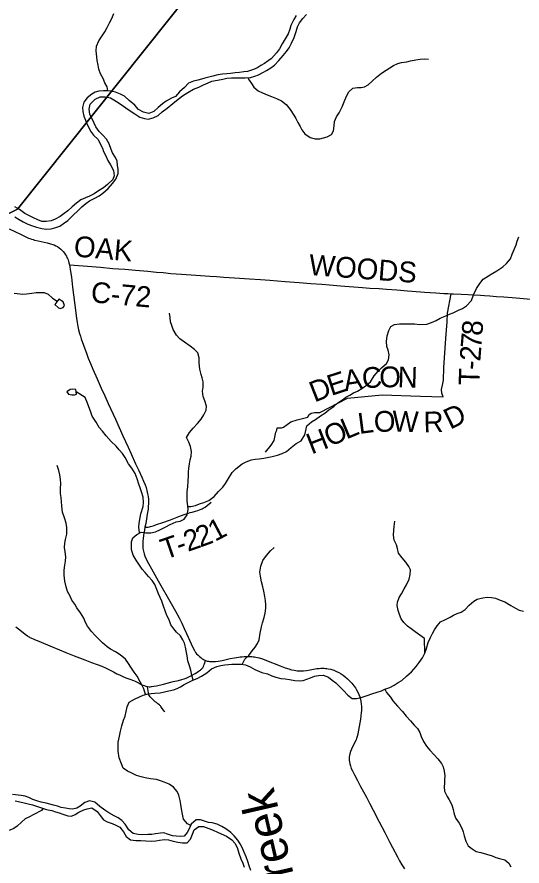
# Model space of a CAD drawing. Extents: x 1451455 to 1749751, y 218250 to 574981.
# Drawn here: x 1615029 to 1622321, y 302693 to 314948 of the extents above; entities that cross this region are included whole.
import ezdxf

# ---------------------------------------------------------------- set-up
doc = ezdxf.new("R2010")
doc.units = 0
for name, color, linetype in [('GM_X_County_Road', 7, 'Continuous'), ('GM_X_County_Road_Text', 7, 'Continuous'), ('GM_X_Minor_Lake', 7, 'Continuous'), ('GM_X_Minor_River', 7, 'Continuous'), ('GM_X_Minor_River_Text', 7, 'Continuous'), ('GM_X_State_Route', 7, 'Continuous'), ('GM_X_Township', 7, 'Continuous'), ('GM_X_Township_Road', 7, 'Continuous'), ('GM_X_Township_Road_Text', 7, 'Continuous')]:
    doc.layers.add(name, color=color, linetype=linetype)

msp = doc.modelspace()

# ---------------------------------------------------------------- linework, layer by layer
at = {"layer": 'GM_X_County_Road'}
for points in [[(1615786, 311372), (1615853, 311366), (1616049, 311351), (1616235, 311335), (1616412, 311320), (1616494, 311314), (1616585, 311306), (1616738, 311294), (1616918, 311277), (1617045, 311266), (1617140, 311258), (1617251, 311248), (1617405, 311236), (1617611, 311220), (1617811, 311207), (1617912, 311200), (1618014, 311194), (1618171, 311184), (1618386, 311170), (1618543, 311158), (1618681, 311148), (1618903, 311131), (1619102, 311116), (1619272, 311103), (1619432, 311090), (1619543, 311082), (1619700, 311069), (1620017, 311044), (1620122, 311036), (1620256, 311027), (1620364, 311020), (1620514, 311009), (1620668, 310997), (1620736, 310992), (1620913, 310978), (1621076, 310966), (1621191, 310959), (1621250, 310956), (1621297, 310954), (1621332, 310952), (1621443, 310946), (1621541, 310941), (1621619, 310937), (1621721, 310931), (1621780, 310927), (1621858, 310923), (1621950, 310916), (1622057, 310908), (1622237, 310892), (1622449, 310873)], [(1615012, 306144), (1615070, 306101), (1615147, 306041), (1615181, 306014), (1615192, 306007), (1615203, 306000), (1615216, 305993), (1615231, 305985), (1615270, 305969), (1615378, 305923), (1615504, 305870), (1615644, 305813), (1615735, 305776), (1615854, 305729), (1615933, 305698), (1616007, 305670), (1616105, 305633), (1616188, 305601), (1616252, 305576), (1616315, 305548), (1616363, 305526), (1616421, 305496), (1616473, 305468), (1616508, 305451), (1616546, 305434), (1616600, 305411), (1616658, 305389), (1616710, 305370), (1616737, 305359), (1616763, 305347), (1616791, 305332), (1616816, 305318), (1616832, 305310), (1616844, 305304), (1616864, 305297), (1616890, 305289), (1616915, 305283)], [(1616915, 305283), (1616938, 305281), (1616955, 305281), (1616972, 305282), (1617003, 305287), (1617041, 305294), (1617143, 305318), (1617251, 305347), (1617283, 305355), (1617360, 305372), (1617407, 305384), (1617444, 305396), (1617472, 305406), (1617508, 305422), (1617548, 305443), (1617602, 305473), (1617641, 305497), (1617666, 305513), (1617677, 305521), (1617685, 305528), (1617691, 305533), (1617698, 305540), (1617705, 305548), (1617711, 305556), (1617716, 305565), (1617720, 305574), (1617728, 305591), (1617736, 305613), (1617753, 305660)]]:
    msp.add_lwpolyline(points, dxfattribs=at)
at = {"layer": 'GM_X_Minor_Lake'}
for points in [[(1615577, 310799), (1615628, 310749), (1615652, 310741), (1615696, 310756), (1615713, 310784), (1615695, 310838), (1615632, 310875)], [(1615632, 310875), (1615577, 310799)], [(1615879, 309572), (1615835, 309575), (1615797, 309571), (1615751, 309538), (1615774, 309503), (1615822, 309495), (1615858, 309496), (1615887, 309502)], [(1615887, 309502), (1615879, 309572)]]:
    msp.add_lwpolyline(points, dxfattribs=at)
at = {"layer": 'GM_X_Minor_River'}
for points in [[(1615589, 311909), (1615648, 311930), (1615702, 311966), (1615765, 312013), (1615838, 312089), (1615906, 312150), (1615967, 312209), (1616022, 312257), (1616076, 312294), (1616151, 312332), (1616217, 312369), (1616269, 312406), (1616346, 312474), (1616409, 312543), (1616458, 312605), (1616489, 312690), (1616490, 312750), (1616482, 312805), (1616475, 312869), (1616453, 312921), (1616406, 312986), (1616389, 313036), (1616358, 313116), (1616320, 313187), (1616269, 313244), (1616217, 313296), (1616166, 313365), (1616143, 313415), (1616080, 313544), (1616069, 313618), (1616084, 313688), (1616157, 313764), (1616229, 313795), (1616301, 313798), (1616377, 313779), (1616429, 313753), (1616504, 313704), (1616568, 313663), (1616633, 313614), (1616731, 313551), (1616804, 313504), (1616868, 313483), (1616922, 313475), (1616996, 313494), (1617065, 313527), (1617127, 313577), (1617198, 313632), (1617277, 313701), (1617331, 313743), (1617418, 313808), (1617495, 313859), (1617579, 313904), (1617656, 313934), (1617724, 313967), (1617787, 313996), (1617843, 314020), (1617925, 314037), (1618003, 314052), (1618058, 314063), (1618126, 314071), (1618202, 314068), (1618262, 314069), (1618324, 314068), (1618402, 314076), (1618464, 314093), (1618515, 314112), (1618579, 314146), (1618631, 314175), (1618696, 314215), (1618746, 314252), (1618809, 314320), (1618874, 314393), (1618919, 314449), (1618959, 314504), (1618992, 314572), (1619029, 314650), (1619058, 314739), (1619079, 314805), (1619107, 314865), (1619154, 314925), (1619209, 314984)], [(1619059, 314972), (1619028, 314914), (1618985, 314826), (1618966, 314773), (1618942, 314703), (1618899, 314631), (1618858, 314559), (1618819, 314488), (1618776, 314430), (1618705, 314347), (1618655, 314313), (1618604, 314278), (1618552, 314246), (1618492, 314211), (1618427, 314186), (1618357, 314162), (1618303, 314155), (1618243, 314147), (1618181, 314140), (1618112, 314131), (1618060, 314129), (1617994, 314122), (1617930, 314113), (1617858, 314096), (1617800, 314078), (1617741, 314063), (1617691, 314053), (1617639, 314038), (1617577, 314021), (1617506, 313991), (1617448, 313932), (1617377, 313866), (1617316, 313799), (1617262, 313778), (1617183, 313732), (1617131, 313693), (1617066, 313644), (1617003, 313584), (1616931, 313553), (1616855, 313576), (1616785, 313613), (1616730, 313673), (1616651, 313744), (1616581, 313803), (1616522, 313836), (1616452, 313861), (1616388, 313877), (1616336, 313882), (1616280, 313882), (1616212, 313877), (1616160, 313862), (1616109, 313836), (1616041, 313779), (1615996, 313717), (1615975, 313641), (1615980, 313583), (1615996, 313519), (1616019, 313457), (1616039, 313404), (1616064, 313352), (1616091, 313298), (1616133, 313241), (1616200, 313178), (1616231, 313118), (1616263, 313055), (1616280, 313005), (1616306, 312953), (1616341, 312878), (1616380, 312816), (1616423, 312731), (1616432, 312655), (1616414, 312601), (1616335, 312528), (1616276, 312484), (1616208, 312441), (1616143, 312396), (1616075, 312360)], [(1616340, 313881), (1616331, 313942), (1616295, 313998), (1616272, 314061), (1616237, 314129), (1616212, 314196), (1616200, 314254), (1616187, 314320), (1616180, 314374), (1616171, 314459), (1616175, 314525), (1616210, 314602), (1616251, 314662), (1616298, 314736), (1616330, 314795), (1616365, 314863), (1616398, 314927), (1616429, 314999)], [(1618364, 314072), (1618380, 314038), (1618413, 313987), (1618450, 313937), (1618512, 313884), (1618576, 313853), (1618643, 313825), (1618703, 313800), (1618775, 313773), (1618847, 313736), (1618914, 313687), (1618973, 313615), (1619026, 313532), (1619056, 313482), (1619085, 313427), (1619117, 313369), (1619144, 313318), (1619183, 313262), (1619263, 313211), (1619335, 313190), (1619403, 313191), (1619453, 313205), (1619507, 313218), (1619572, 313254), (1619600, 313307), (1619609, 313377), (1619612, 313441), (1619641, 313505), (1619679, 313563), (1619724, 313653), (1619751, 313722), (1619786, 313806), (1619821, 313868), (1619877, 313921), (1619944, 313931), (1619996, 313932), (1620046, 313941), (1620100, 313971), (1620159, 314020), (1620218, 314080), (1620292, 314137), (1620357, 314182), (1620466, 314249), (1620528, 314277), (1620582, 314292), (1620658, 314303), (1620709, 314317), (1620789, 314330), (1620851, 314339), (1620907, 314345), (1620969, 314338)], [(1616075, 312360), (1616017, 312339), (1615950, 312310), (1615886, 312260), (1615827, 312207), (1615764, 312151), (1615712, 312112), (1615653, 312069), (1615579, 312029), (1615522, 312006), (1615450, 311995), (1615386, 311995), (1615332, 312018), (1615267, 312047), (1615199, 312081), (1615141, 312114), (1615064, 312167), (1615000, 312210)], [(1614999, 312064), (1615062, 312025), (1615118, 311990), (1615186, 311957), (1615253, 311933), (1615311, 311914), (1615387, 311893), (1615455, 311886), (1615523, 311890), (1615589, 311909)], [(1617497, 307880), (1617538, 307880), (1617604, 307897), (1617664, 307920), (1617726, 307940), (1617801, 307971), (1617874, 308028), (1617938, 308100), (1617999, 308163), (1618040, 308215), (1618081, 308288), (1618138, 308374), (1618190, 308425), (1618279, 308497), (1618336, 308528), (1618414, 308555), (1618470, 308565), (1618526, 308570), (1618594, 308581), (1618665, 308594), (1618715, 308606), (1618789, 308623), (1618859, 308646), (1618920, 308678), (1618986, 308733), (1619061, 308794), (1619130, 308832), (1619183, 308915), (1619199, 308981), (1619216, 309049), (1619279, 309105), (1619341, 309140), (1619412, 309193), (1619472, 309231), (1619531, 309276), (1619604, 309327), (1619662, 309377), (1619727, 309424), (1619777, 309460), (1619834, 309489), (1619888, 309521), (1619946, 309548), (1620009, 309585), (1620077, 309633), (1620134, 309682), (1620185, 309768), (1620242, 309837), (1620294, 309885), (1620363, 309946), (1620394, 309998), (1620403, 310074), (1620387, 310140), (1620370, 310192), (1620363, 310266), (1620376, 310348), (1620399, 310422), (1620429, 310480), (1620482, 310510), (1620554, 310519), (1620638, 310518), (1620700, 310521), (1620768, 310518), (1620840, 310510), (1620948, 310514), (1621016, 310536), (1621083, 310569), (1621139, 310599), (1621189, 310618), (1621272, 310659), (1621326, 310679), (1621405, 310714), (1621461, 310739), (1621521, 310777), (1621590, 310858), (1621621, 310938), (1621664, 311027), (1621713, 311099), (1621760, 311165), (1621835, 311212), (1621897, 311249), (1621957, 311283), (1622042, 311342), (1622095, 311389), (1622154, 311459), (1622180, 311525), (1622207, 311592), (1622238, 311658), (1622253, 311710), (1622277, 311776)], [(1614988, 310964), (1615114, 310949), (1615168, 310952), (1615244, 310963), (1615307, 310973), (1615361, 310972), (1615423, 310969), (1615480, 310949), (1615540, 310890), (1615610, 310845)], [(1617573, 305375), (1617554, 305446), (1617539, 305518), (1617522, 305583), (1617498, 305653), (1617485, 305727), (1617470, 305798), (1617461, 305854), (1617449, 305910), (1617422, 305960), (1617390, 306015), (1617331, 306067), (1617292, 306118), (1617250, 306176), (1617225, 306247), (1617194, 306311), (1617143, 306444), (1617118, 306514), (1617094, 306569), (1617073, 306621), (1617046, 306683), (1617017, 306758), (1616981, 306812), (1616928, 306873), (1616878, 306928), (1616837, 306978), (1616790, 307051), (1616752, 307107), (1616707, 307182), (1616684, 307260), (1616681, 307314), (1616683, 307374), (1616702, 307430), (1616758, 307480), (1616823, 307513), (1616889, 307502), (1616963, 307501), (1617031, 307519), (1617102, 307550), (1617178, 307587), (1617240, 307623), (1617327, 307660), (1617383, 307673), (1617445, 307700), (1617488, 307760), (1617501, 307840), (1617496, 307894), (1617488, 307958), (1617485, 308039), (1617488, 308099), (1617495, 308167), (1617502, 308255), (1617505, 308327), (1617507, 308381), (1617512, 308431), (1617521, 308497), (1617531, 308557), (1617542, 308611), (1617549, 308677), (1617533, 308747), (1617508, 308809), (1617477, 308880), (1617518, 308950), (1617574, 309015), (1617635, 309082), (1617688, 309144), (1617725, 309204), (1617759, 309275), (1617764, 309329), (1617739, 309410), (1617716, 309472), (1617706, 309546), (1617717, 309606), (1617718, 309682), (1617703, 309739), (1617687, 309789), (1617668, 309865), (1617661, 309955), (1617658, 310026), (1617639, 310100), (1617593, 310150), (1617530, 310199), (1617446, 310254), (1617379, 310301), (1617331, 310354), (1617284, 310438), (1617263, 310495), (1617247, 310549), (1617240, 310609), (1617233, 310675)], [(1616799, 307501), (1616786, 307583), (1616792, 307643), (1616807, 307723), (1616818, 307775), (1616851, 307883), (1616856, 307941), (1616849, 308019), (1616827, 308094), (1616808, 308152), (1616789, 308204), (1616765, 308283), (1616736, 308361), (1616687, 308434), (1616640, 308498), (1616593, 308591), (1616551, 308646), (1616506, 308698), (1616459, 308755), (1616391, 308820), (1616316, 308901), (1616263, 308969), (1616217, 309022), (1616170, 309098), (1616113, 309187), (1616090, 309258), (1616067, 309320), (1616047, 309376), (1616012, 309455), (1615883, 309536)], [(1616886, 305170), (1616861, 305249), (1616836, 305300), (1616808, 305350), (1616763, 305431), (1616720, 305491), (1616675, 305562), (1616637, 305616), (1616596, 305677), (1616519, 305742), (1616451, 305785), (1616381, 305823), (1616330, 305856), (1616264, 305915), (1616215, 305965), (1616156, 306022), (1616104, 306079), (1616049, 306153), (1616020, 306208), (1615994, 306270), (1615945, 306349), (1615892, 306422), (1615862, 306474), (1615821, 306528), (1615796, 306589), (1615758, 306657), (1615737, 306724), (1615720, 306804), (1615709, 306892), (1615712, 306964), (1615719, 307034), (1615729, 307092), (1615732, 307154), (1615727, 307230), (1615717, 307291), (1615720, 307351), (1615729, 307405), (1615748, 307485), (1615751, 307579), (1615737, 307641), (1615714, 307719), (1615687, 307800), (1615678, 307888), (1615671, 307954), (1615668, 308012), (1615656, 308070), (1615657, 308143), (1615662, 308215), (1615658, 308273), (1615649, 308341), (1615632, 308403), (1615611, 308476)], [(1620916, 305764), (1620915, 305978), (1620847, 306023), (1620780, 306074), (1620722, 306117), (1620667, 306153), (1620615, 306210), (1620578, 306262), (1620552, 306325), (1620533, 306379), (1620518, 306451), (1620522, 306501), (1620549, 306571), (1620582, 306623), (1620619, 306693), (1620655, 306752), (1620692, 306834), (1620707, 306902), (1620710, 306966), (1620686, 307018), (1620641, 307079), (1620588, 307143), (1620536, 307210), (1620523, 307274), (1620510, 307329), (1620474, 307395), (1620465, 307471), (1620468, 307539), (1620475, 307593), (1620486, 307671)], [(1618280, 305604), (1618317, 305678), (1618378, 305734), (1618423, 305797), (1618469, 305851), (1618502, 305904), (1618527, 305958), (1618542, 306056), (1618559, 306144), (1618576, 306204), (1618596, 306282), (1618613, 306342), (1618622, 306414), (1618622, 306464), (1618617, 306524), (1618608, 306584), (1618591, 306659), (1618579, 306723), (1618560, 306797), (1618545, 306875), (1618536, 306934), (1618549, 307019), (1618580, 307101), (1618631, 307177), (1618691, 307244), (1618742, 307292)], [(1620916, 305764), (1620941, 305834), (1620966, 305918), (1620999, 305993), (1621028, 306051), (1621058, 306103), (1621097, 306161), (1621146, 306216), (1621204, 306246), (1621281, 306287), (1621331, 306312), (1621385, 306336), (1621442, 306357), (1621498, 306395), (1621557, 306456), (1621623, 306517), (1621674, 306543), (1621756, 306564), (1621818, 306573), (1621880, 306571), (1621936, 306558), (1622004, 306531), (1622074, 306504), (1622157, 306453), (1622225, 306417), (1622281, 306386), (1622340, 306373)], [(1617537, 303276), (1617490, 303300), (1617435, 303371), (1617417, 303441), (1617402, 303517), (1617397, 303583), (1617386, 303640), (1617364, 303718), (1617341, 303770), (1617290, 303833), (1617224, 303876), (1617152, 303905), (1617100, 303921), (1617043, 303940), (1616955, 303951), (1616879, 303966), (1616823, 303980), (1616753, 304001), (1616677, 304038), (1616624, 304064), (1616562, 304105), (1616537, 304170), (1616502, 304256), (1616489, 304352), (1616490, 304416), (1616492, 304480), (1616507, 304568), (1616522, 304640), (1616543, 304716), (1616568, 304798), (1616589, 304856), (1616618, 304992), (1616649, 305059), (1616726, 305099), (1616796, 305136), (1616852, 305161), (1616903, 305175), (1616967, 305182), (1617017, 305186), (1617097, 305195), (1617159, 305206), (1617221, 305221), (1617288, 305237), (1617342, 305256), (1617392, 305280), (1617443, 305311), (1617499, 305341), (1617569, 305374), (1617630, 305399), (1617694, 305431), (1617769, 305480), (1617839, 305537), (1617916, 305572), (1617972, 305588), (1618032, 305597), (1618082, 305603), (1618132, 305606), (1618204, 305607), (1618267, 305607), (1618330, 305596), (1618398, 305569), (1618462, 305530), (1618565, 305485), (1618645, 305466), (1618707, 305438), (1618767, 305421), (1618839, 305402), (1618899, 305395), (1618965, 305383), (1619042, 305370), (1619108, 305367), (1619161, 305373), (1619215, 305390), (1619265, 305411), (1619323, 305431), (1619380, 305442), (1619448, 305446), (1619527, 305417), (1619579, 305376), (1619631, 305339), (1619680, 305287), (1619741, 305226), (1619805, 305159), (1619868, 305113), (1619938, 305112), (1620015, 305131), (1620083, 305154), (1620153, 305178), (1620227, 305201), (1620290, 305224), (1620340, 305244), (1620412, 305271), (1620473, 305304), (1620533, 305340), (1620584, 305371), (1620652, 305432), (1620725, 305498), (1620794, 305575), (1620837, 305633), (1620882, 305696), (1620916, 305764)], [(1620342, 305244), (1620366, 305197), (1620421, 305129), (1620456, 305076), (1620523, 305001), (1620595, 304922), (1620650, 304856), (1620709, 304787), (1620763, 304728), (1620812, 304678), (1620843, 304619), (1620867, 304563), (1620900, 304491), (1620943, 304424), (1620989, 304367), (1621054, 304297), (1621103, 304240), (1621159, 304173), (1621180, 304123), (1621195, 304061), (1621205, 303995), (1621202, 303941), (1621201, 303889), (1621197, 303835), (1621200, 303774), (1621239, 303698), (1621269, 303648), (1621308, 303575), (1621327, 303509), (1621342, 303440), (1621366, 303378), (1621413, 303310), (1621450, 303241), (1621472, 303185), (1621485, 303129), (1621510, 303052), (1621545, 302984), (1621599, 302939), (1621657, 302904), (1621724, 302886), (1621806, 302865), (1621890, 302838), (1621944, 302817), (1621998, 302803), (1622071, 302782), (1622129, 302733), (1622158, 302683)], [(1617734, 303340), (1617677, 303358), (1617615, 303359), (1617546, 303296), (1617515, 303228), (1617488, 303176), (1617442, 303124), (1617392, 303119), (1617326, 303122), (1617274, 303128), (1617202, 303151), (1617150, 303170), (1617100, 303168), (1617028, 303159), (1616978, 303146), (1616920, 303146), (1616837, 303145), (1616779, 303146), (1616706, 303160), (1616642, 303217), (1616589, 303298), (1616544, 303352), (1616490, 303387), (1616430, 303418), (1616355, 303461), (1616295, 303501), (1616226, 303554), (1616154, 303617), (1616078, 303634), (1616010, 303609), (1615943, 303559), (1615891, 303526), (1615835, 303514), (1615783, 303517), (1615729, 303528), (1615669, 303540), (1615613, 303555), (1615557, 303571), (1615503, 303586), (1615452, 303599), (1615378, 303617), (1615314, 303634), (1615258, 303655), (1615198, 303681), (1615146, 303702), (1615090, 303711), (1614963, 303724)], [(1615004, 303632), (1615071, 303619), (1615133, 303606), (1615189, 303589), (1615253, 303575), (1615325, 303554), (1615397, 303527), (1615454, 303508), (1615530, 303492), (1615586, 303477), (1615640, 303460), (1615692, 303440), (1615764, 303415), (1615818, 303414), (1615870, 303436), (1615922, 303469), (1615993, 303503), (1616043, 303518), (1616109, 303531), (1616185, 303481), (1616228, 303420), (1616279, 303361), (1616331, 303329), (1616405, 303306), (1616457, 303285), (1616514, 303253), (1616568, 303186), (1616607, 303120), (1616669, 303073), (1616746, 303062), (1616818, 303059), (1616891, 303058), (1616964, 303050), (1617035, 303055), (1617085, 303068), (1617159, 303077), (1617215, 303071), (1617285, 303052), (1617351, 303037), (1617421, 303029), (1617485, 303028), (1617535, 303081), (1617562, 303151), (1617589, 303217), (1617655, 303264), (1617722, 303262), (1617801, 303235), (1617863, 303212)], [(1615403, 303525), (1615382, 303495), (1615270, 303436), (1615201, 303399), (1615149, 303376), (1615094, 303328), (1615033, 303267), (1614983, 303235), (1614927, 303212), (1614840, 303197), (1614782, 303195), (1614708, 303164), (1614655, 303083), (1614606, 303005), (1614551, 302958), (1614481, 302930), (1614419, 302905), (1614346, 302862), (1614267, 302797), (1614201, 302735), (1614124, 302680)], [(1618403, 302629), (1618382, 302698), (1618362, 302760), (1618337, 302826), (1618306, 302901), (1618284, 302951), (1618251, 303014), (1618218, 303068), (1618166, 303129), (1618115, 303179), (1618045, 303228), (1617988, 303265), (1617920, 303295), (1617848, 303316), (1617794, 303323), (1617734, 303340)], [(1617863, 303212), (1617925, 303183), (1617979, 303159), (1618056, 303124), (1618132, 303071), (1618179, 303016), (1618212, 302944), (1618230, 302880), (1618261, 302799), (1618288, 302735), (1618309, 302675)]]:
    msp.add_lwpolyline(points, dxfattribs=at)
at = {"layer": 'GM_X_State_Route'}
for points in [[(1614917, 311892), (1615078, 311811), (1615147, 311779), (1615195, 311758), (1615216, 311750), (1615237, 311742), (1615261, 311734), (1615284, 311727), (1615335, 311715), (1615464, 311688), (1615514, 311675), (1615545, 311666), (1615567, 311658), (1615590, 311647), (1615613, 311634), (1615637, 311617), (1615660, 311598), (1615678, 311581), (1615697, 311561), (1615715, 311538), (1615731, 311514), (1615742, 311495), (1615751, 311478), (1615759, 311462), (1615766, 311443), (1615773, 311422), (1615779, 311401), (1615786, 311372), (1615792, 311343), (1615799, 311304), (1615814, 311193), (1615831, 311050), (1615858, 310828), (1615886, 310600), (1615896, 310536), (1615907, 310481), (1615918, 310433), (1615933, 310380), (1615945, 310341), (1615958, 310302), (1615990, 310209), (1616037, 310080), (1616058, 310025), (1616089, 309946), (1616122, 309867), (1616185, 309723), (1616245, 309592), (1616295, 309481), (1616347, 309368), (1616451, 309141), (1616558, 308902), (1616633, 308738), (1616677, 308643), (1616742, 308500), (1616788, 308402), (1616831, 308306), (1616858, 308246), (1616879, 308194), (1616892, 308157), (1616899, 308134), (1616905, 308113), (1616915, 308067), (1616922, 308025), (1616926, 307982), (1616927, 307960), (1616927, 307939), (1616927, 307915), (1616925, 307893), (1616924, 307867), (1616921, 307844), (1616910, 307772), (1616887, 307636), (1616877, 307584), (1616870, 307540), (1616857, 307467), (1616849, 307414), (1616846, 307388), (1616845, 307366), (1616844, 307345), (1616844, 307329), (1616844, 307312), (1616845, 307294), (1616847, 307274), (1616849, 307258), (1616854, 307237), (1616859, 307217), (1616864, 307200), (1616870, 307183), (1616877, 307163), (1616885, 307144), (1616903, 307105), (1616927, 307059), (1616969, 306981), (1617068, 306811), (1617256, 306484), (1617318, 306372), (1617369, 306276), (1617407, 306200), (1617442, 306122), (1617476, 306047), (1617542, 305901), (1617568, 305845), (1617590, 305804), (1617608, 305777), (1617623, 305757), (1617643, 305735), (1617664, 305715), (1617681, 305701), (1617705, 305684), (1617719, 305677), (1617731, 305670), (1617742, 305664), (1617753, 305660), (1617764, 305655), (1617774, 305652), (1617783, 305650), (1617792, 305648), (1617809, 305646), (1617833, 305644), (1617859, 305643), (1617876, 305644), (1617895, 305645), (1617933, 305651), (1617990, 305661), (1618108, 305687), (1618171, 305700), (1618200, 305704), (1618227, 305708), (1618253, 305711), (1618281, 305714), (1618308, 305716), (1618335, 305717), (1618356, 305718), (1618376, 305717), (1618397, 305717), (1618418, 305716), (1618438, 305714), (1618456, 305712), (1618477, 305709), (1618500, 305703), (1618528, 305696), (1618572, 305682), (1618631, 305660), (1618829, 305581), (1618900, 305556), (1618952, 305538), (1618993, 305527), (1619030, 305519), (1619053, 305515), (1619073, 305512), (1619099, 305511), (1619128, 305510), (1619164, 305512), (1619209, 305517), (1619264, 305525), (1619358, 305542), (1619391, 305545), (1619417, 305547), (1619432, 305548), (1619447, 305547), (1619465, 305547), (1619484, 305545), (1619503, 305543), (1619523, 305540), (1619559, 305533), (1619588, 305525), (1619604, 305519)], [(1619604, 305519), (1619613, 305516), (1619643, 305503), (1619678, 305485), (1619710, 305467), (1619738, 305449), (1619769, 305424), (1619803, 305394), (1619835, 305363), (1619865, 305331), (1619892, 305296), (1619915, 305263), (1619933, 305235), (1619949, 305203), (1619964, 305170), (1619978, 305135), (1619988, 305099), (1619994, 305068), (1620000, 305032), (1620003, 304996), (1620004, 304976), (1620003, 304956), (1620002, 304933), (1620000, 304910), (1619994, 304860), (1619988, 304814), (1619980, 304758), (1619961, 304653), (1619951, 304601), (1619950, 304597)], [(1619950, 304597), (1619941, 304563), (1619932, 304535), (1619924, 304514), (1619904, 304469), (1619861, 304381), (1619846, 304345), (1619836, 304314), (1619829, 304289), (1619826, 304270), (1619825, 304248), (1619825, 304222), (1619828, 304196), (1619834, 304168), (1619842, 304137), (1619854, 304103), (1619872, 304065), (1619900, 304009), (1619945, 303926), (1619990, 303843), (1620032, 303765), (1620073, 303686), (1620117, 303602), (1620172, 303497), (1620259, 303332), (1620342, 303175), (1620409, 303040), (1620449, 302961), (1620521, 302825), (1620553, 302768), (1620586, 302712), (1620624, 302654)]]:
    msp.add_lwpolyline(points, dxfattribs=at)
at = {"layer": 'GM_X_Township'}
for points in [[(1615010, 321279), (1615589, 321107), (1616169, 320932), (1619965, 319429), (1620626, 319183), (1620528, 319060), (1615038, 312176), (1614660, 311985)], [(1614660, 311985), (1615038, 312176), (1620528, 319060), (1620626, 319183), (1620666, 319169), (1621267, 318945), (1621491, 318927), (1624271, 318701), (1630722, 318179), (1630488, 315536), (1630419, 314553), (1630271, 313053), (1630089, 311112), (1629536, 304887), (1629433, 303775), (1628937, 298348)]]:
    msp.add_lwpolyline(points, dxfattribs=at)
at = {"layer": 'GM_X_Township_Road'}
for points in [[(1618616, 308668), (1618701, 308769), (1618744, 308836), (1618755, 308908), (1618768, 308954), (1618782, 308984), (1618784, 309017), (1618850, 309019), (1618875, 309029), (1618982, 309105), (1619074, 309132), (1619229, 309174), (1619245, 309206), (1619276, 309232), (1619323, 309240), (1619403, 309238), (1619801, 309444), (1620303, 309493), (1620855, 309474), (1621180, 309464), (1621163, 309520), (1621157, 309573), (1621175, 309632), (1621185, 309705), (1621191, 309887), (1621222, 310309), (1621239, 310548), (1621243, 310671), (1621297, 310954)], [(1617606, 307817), (1617639, 307827), (1617686, 307843), (1617702, 307850), (1617719, 307859), (1617744, 307874), (1617776, 307897), (1617835, 307944)], [(1617056, 307626), (1617121, 307648), (1617245, 307692), (1617368, 307738), (1617445, 307766), (1617507, 307787), (1617529, 307795), (1617557, 307803), (1617606, 307817)], [(1616877, 307584), (1616906, 307584), (1616915, 307585), (1616925, 307586), (1616941, 307589), (1616956, 307593), (1616994, 307604), (1617056, 307626)], [(1617163, 304918), (1617154, 304928), (1617142, 304943), (1617126, 304967), (1617108, 304994), (1617101, 305003), (1617093, 305012), (1617087, 305018), (1617079, 305025), (1617063, 305036), (1617042, 305052), (1617026, 305064), (1616986, 305102), (1616969, 305118), (1616950, 305135), (1616941, 305149), (1616935, 305164), (1616930, 305186), (1616923, 305225), (1616920, 305247), (1616915, 305283)]]:
    msp.add_lwpolyline(points, dxfattribs=at)

# ---------------------------------------------------------------- texts
at = {"layer": 'GM_X_County_Road_Text'}
for s, rotation, p in [('OAK', 354.9452, (1615841, 311493)), ('WOODS', 355.7103, (1619235, 311225)), ('C-72', 354.8748, (1616087, 310831))]:
    msp.add_text(s, height=300, rotation=rotation, dxfattribs=at).set_placement(p)
at = {"layer": 'GM_X_Minor_River_Text'}
msp.add_text('Creek', height=499.9, rotation=102.9973, dxfattribs=at).set_placement((1619134, 302102))
at = {"layer": 'GM_X_Township_Road_Text'}
for s, rotation, p in [('8', 85.7562, (1621747, 310340)), ('7', 85.4051, (1621732, 310154)), ('2', 85.5931, (1621718, 309970)), ('-', 86.6571, (1621711, 309849)), ('E', 17.9986, (1619565, 309477)), ('A', 8.9371, (1619766, 309544)), ('C', 4.5283, (1620021, 309584)), ('O', 0.102, (1620260, 309603)), ('N', 358.2366, (1620522, 309604)), ('T', 88.4098, (1621705, 309627)), ('D', 21.4084, (1619324, 309382)), ('D', 25.993, (1621284, 308989)), ('L', 7.3552, (1619970, 308929)), ('O', 1.6122, (1620185, 308957)), ('W', 358.1903, (1620444, 308965)), ('R', 1.1344, (1620901, 308951)), ('O', 25.1429, (1619548, 308737)), ('L', 22.7771, (1619784, 308848)), ('H', 21.3939, (1619282, 308632)), ('2', 20.0743, (1617674, 307289)), ('1', 27.7544, (1617887, 307370)), ('2', 19.2472, (1617495, 307226)), ('T', 18.9859, (1617165, 307113)), ('-', 19.0388, (1617377, 307186))]:
    msp.add_text(s, height=300, rotation=rotation, dxfattribs=at).set_placement(p)

doc.saveas('drawing.dxf')
